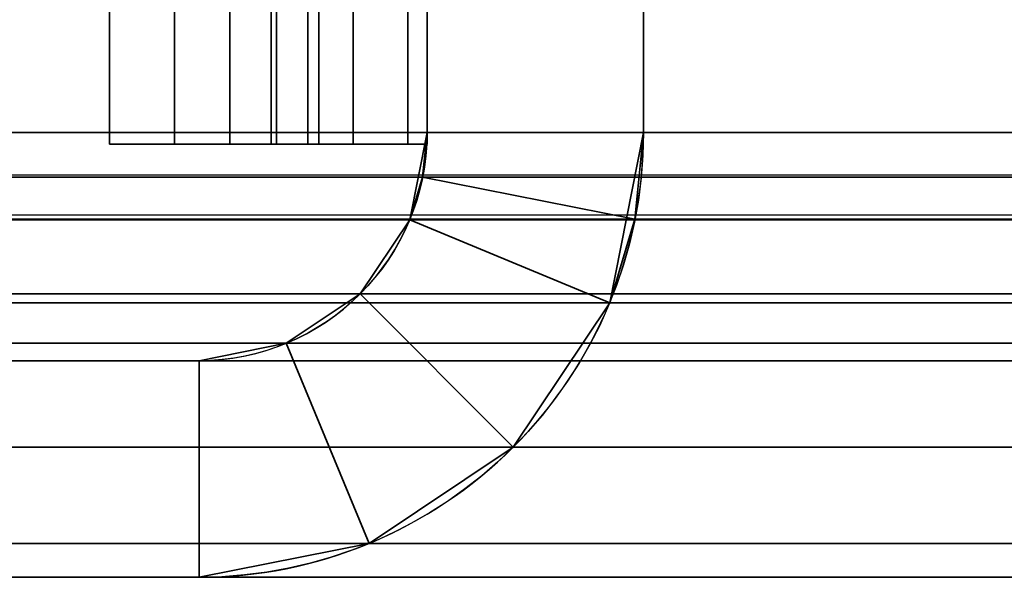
# Model space of a CAD drawing. Header units: millimetres. Extents: x -603 to 3703, y -120 to 193.
# Tile 278 of 656: x 1008 to 1015, y -50 to -46. Entities that reach past the tile are written whole.
import ezdxf

# ---------------------------------------------------------------- set-up
doc = ezdxf.new("R2010")
doc.units = ezdxf.units.MM
doc.layers.add('152', color=7, linetype='Continuous', true_color=0xffffff)

# ---------------------------------------------------------------- blocks, each defined once
blk = doc.blocks.new('UG_SURFACE_087')
at = {"layer": '152', "color": 252, "linetype": 'Continuous', "lineweight": 35}
for points in [[(1011, -46.92, 2022.5), (1011, 14.42, 2022.5), (1011, 14.42, -7), (1011, -46.92, -7)], [(1011, 14.42, 2022.5), (1011, -46.92, 2022.5), (1012.5, -46.92, 2020.9999), (1012.5, 14.42, 2020.9999)], [(1012.5, 14.42, -7), (1012.5, -46.92, -7), (1011, -46.92, -7), (1011, 14.42, -7)], [(1012.5, -46.92, 2020.9999), (1012.5, -46.92, -7), (1012.5, 14.42, -7), (1012.5, 14.42, 2020.9999)], [(1010.9696, -47.2282, 2022.5303), (1011, -46.92, -7), (1010.8798, -47.5246, -7)], [(1012.5, -46.92, -7), (1012.2656, -48.0987, -7), (1010.8798, -47.5246, -7), (1011, -46.92, -7)], [(1010.9696, -47.2282, 2022.5303), (1011, -46.92, 2022.5), (1011, -46.92, -7)], [(1011, -46.92, 2022.5), (1010.9696, -47.2282, 2022.5303), (1012.4408, -47.5209, 2021.0593), (1012.5, -46.92, 2020.9999)], [(1012.2656, -48.0987, -7), (1012.5, -46.92, -7), (1012.5, -46.92, 2020.9999)], [(1012.5, -46.92, 2020.9999), (1012.4408, -47.5209, 2021.0593), (1012.2656, -48.0987, -7)], [(1010.8798, -47.5246, -7), (1010.8798, -47.5246, 2022.6202), (1010.9696, -47.2282, 2022.5303)], [(1010.9696, -47.2282, 2022.5303), (1010.8798, -47.5246, 2022.6202), (1012.2656, -48.0987, 2021.2345), (1012.4408, -47.5209, 2021.0593)], [(1010.8798, -47.5246, 2022.6202), (1010.8798, -47.5246, -7), (1010.5373, -48.0372, -7), (1010.5373, -48.0372, 2022.9628)], [(1010.8798, -47.5246, 2022.6202), (1010.5373, -48.0372, 2022.9628), (1011.5979, -49.0979, 2021.9021), (1012.2656, -48.0987, 2021.2345)], [(1010.5373, -48.0372, -7), (1010.8798, -47.5246, -7), (1012.2656, -48.0987, -7), (1011.5979, -49.0979, -7)], [(1012.4408, -47.5209, 2021.0593), (1012.2656, -48.0987, 2021.2345), (1012.2656, -48.0987, -7)], [(1010.5373, -48.0372, 2022.9628), (1010.5373, -48.0372, -7), (1010.0247, -48.3797, -7), (1010.0247, -48.3797, 2023.4754)], [(1010.5987, -49.7655, 2022.9013), (1011.5979, -49.0979, 2021.9021), (1010.5373, -48.0372, 2022.9628), (1010.0247, -48.3797, 2023.4754)], [(1011.5979, -49.0979, -7), (1010.5987, -49.7655, -7), (1010.0247, -48.3797, -7), (1010.5373, -48.0372, -7)], [(1011.5979, -49.0979, 2021.9021), (1011.5979, -49.0979, -7), (1012.2656, -48.0987, -7), (1012.2656, -48.0987, 2021.2345)], [(1010.0247, -48.3797, 2023.4754), (1010.0247, -48.3797, -7), (1009.42, -48.5, -7), (1009.42, -48.5, 2024.08)], [(1009.42, -50, 2024.08), (1010.5987, -49.7655, 2022.9013), (1010.0247, -48.3797, 2023.4754), (1009.42, -48.5, 2024.08)], [(1009.42, -48.5, -7), (1010.0247, -48.3797, -7), (1010.5987, -49.7655, -7), (1009.42, -50, -7)], [(960.58, -48.5, 2072.9201), (1009.42, -48.5, 2024.08), (1009.42, -48.5, -7), (960.58, -48.5, -7)], [(960.58, -50, 2072.9201), (1009.42, -50, 2024.08), (1009.42, -48.5, 2024.08), (960.58, -48.5, 2072.9201)], [(960.58, -48.5, -7), (1009.42, -48.5, -7), (1009.42, -50, -7), (960.58, -50, -7)], [(1010.5987, -49.7655, 2022.9013), (1010.5987, -49.7655, -7), (1011.5979, -49.0979, -7), (1011.5979, -49.0979, 2021.9021)], [(1009.42, -50, 2024.08), (1009.42, -50, -7), (1010.5987, -49.7655, -7), (1010.5987, -49.7655, 2022.9013)], [(960.58, -50, 2072.9201), (960.58, -50, -7), (1009.42, -50, -7), (1009.42, -50, 2024.08)]]:
    blk.add_3dface(points, dxfattribs=at)
blk = doc.blocks.new('UG_SURFACE_088')
at = {"layer": '152', "color": 252, "linetype": 'Continuous', "lineweight": 35}
for points in [[(1011, -46.92, 2022.5), (1011, 14.42, 2022.5), (1011, 14.42, -7), (1011, -46.92, -7)], [(1011, 14.42, 2022.5), (1011, -46.92, 2022.5), (1012.5, -46.92, 2020.9999), (1012.5, 14.42, 2020.9999)], [(1012.5, 14.42, -7), (1012.5, -46.92, -7), (1011, -46.92, -7), (1011, 14.42, -7)], [(1012.5, -46.92, 2020.9999), (1012.5, -46.92, -7), (1012.5, 14.42, -7), (1012.5, 14.42, 2020.9999)], [(1010.9696, -47.2282, 2022.5303), (1011, -46.92, -7), (1010.8798, -47.5246, -7)], [(1012.5, -46.92, -7), (1012.2656, -48.0987, -7), (1010.8798, -47.5246, -7), (1011, -46.92, -7)], [(1010.9696, -47.2282, 2022.5303), (1011, -46.92, 2022.5), (1011, -46.92, -7)], [(1011, -46.92, 2022.5), (1010.9696, -47.2282, 2022.5303), (1012.4408, -47.5209, 2021.0593), (1012.5, -46.92, 2020.9999)], [(1012.2656, -48.0987, -7), (1012.5, -46.92, -7), (1012.5, -46.92, 2020.9999)], [(1012.5, -46.92, 2020.9999), (1012.4408, -47.5209, 2021.0593), (1012.2656, -48.0987, -7)], [(1010.8798, -47.5246, -7), (1010.8798, -47.5246, 2022.6202), (1010.9696, -47.2282, 2022.5303)], [(1010.9696, -47.2282, 2022.5303), (1010.8798, -47.5246, 2022.6202), (1012.2656, -48.0987, 2021.2345), (1012.4408, -47.5209, 2021.0593)], [(1010.8798, -47.5246, 2022.6202), (1010.8798, -47.5246, -7), (1010.5373, -48.0372, -7), (1010.5373, -48.0372, 2022.9628)], [(1010.8798, -47.5246, 2022.6202), (1010.5373, -48.0372, 2022.9628), (1011.5979, -49.0979, 2021.9021), (1012.2656, -48.0987, 2021.2345)], [(1010.5373, -48.0372, -7), (1010.8798, -47.5246, -7), (1012.2656, -48.0987, -7), (1011.5979, -49.0979, -7)], [(1012.4408, -47.5209, 2021.0593), (1012.2656, -48.0987, 2021.2345), (1012.2656, -48.0987, -7)], [(1010.5373, -48.0372, 2022.9628), (1010.5373, -48.0372, -7), (1010.0247, -48.3797, -7), (1010.0247, -48.3797, 2023.4754)], [(1010.5987, -49.7655, 2022.9013), (1011.5979, -49.0979, 2021.9021), (1010.5373, -48.0372, 2022.9628), (1010.0247, -48.3797, 2023.4754)], [(1011.5979, -49.0979, -7), (1010.5987, -49.7655, -7), (1010.0247, -48.3797, -7), (1010.5373, -48.0372, -7)], [(1011.5979, -49.0979, 2021.9021), (1011.5979, -49.0979, -7), (1012.2656, -48.0987, -7), (1012.2656, -48.0987, 2021.2345)], [(1010.0247, -48.3797, 2023.4754), (1010.0247, -48.3797, -7), (1009.42, -48.5, -7), (1009.42, -48.5, 2024.08)], [(1009.42, -50, 2024.08), (1010.5987, -49.7655, 2022.9013), (1010.0247, -48.3797, 2023.4754), (1009.42, -48.5, 2024.08)], [(1009.42, -48.5, -7), (1010.0247, -48.3797, -7), (1010.5987, -49.7655, -7), (1009.42, -50, -7)], [(960.58, -48.5, 2072.9201), (1009.42, -48.5, 2024.08), (1009.42, -48.5, -7), (960.58, -48.5, -7)], [(960.58, -50, 2072.9201), (1009.42, -50, 2024.08), (1009.42, -48.5, 2024.08), (960.58, -48.5, 2072.9201)], [(960.58, -48.5, -7), (1009.42, -48.5, -7), (1009.42, -50, -7), (960.58, -50, -7)], [(1010.5987, -49.7655, 2022.9013), (1010.5987, -49.7655, -7), (1011.5979, -49.0979, -7), (1011.5979, -49.0979, 2021.9021)], [(1009.42, -50, 2024.08), (1009.42, -50, -7), (1010.5987, -49.7655, -7), (1010.5987, -49.7655, 2022.9013)], [(960.58, -50, 2072.9201), (960.58, -50, -7), (1009.42, -50, -7), (1009.42, -50, 2024.08)]]:
    blk.add_3dface(points, dxfattribs=at)
blk = doc.blocks.new('UG_SURFACE_089')
at = {"layer": '152', "color": 252, "linetype": 'Continuous', "lineweight": 35}
for points in [[(1011, -46.92, 2022.5), (1989, -46.92, 2022.5), (1989, 14.42, 2022.5), (1011, 14.42, 2022.5)], [(1011, -46.92, 2022.5), (1011, 14.42, 2022.5), (1012.5, 14.42, 2020.9999), (1012.5, -46.92, 2020.9999)], [(1012.5, -46.92, 2020.9999), (1012.5, 14.42, 2020.9999), (1987.5, 14.42, 2020.9999), (1987.5, -46.92, 2020.9999)], [(957.5, -35, 2076), (957.5, -46.92, 2076), (2042.5, -46.92, 2076), (2042.5, -35, 2076)], [(959, -35, 2074.5001), (2040.9999, -35, 2074.5001), (2040.9999, -46.92, 2074.5001), (959, -46.92, 2074.5001)], [(2042.5, -46.92, 2076), (957.5, -46.92, 2076), (957.5592, -47.5209, 2075.9408)], [(2042.4409, -47.5209, 2075.9408), (2042.5, -46.92, 2076), (957.5592, -47.5209, 2075.9408)], [(959.0303, -47.2282, 2074.4696), (959, -46.92, 2074.5001), (2040.9999, -46.92, 2074.5001)], [(959.0303, -47.2282, 2074.4696), (2040.9999, -46.92, 2074.5001), (2040.9696, -47.2282, 2074.4696)], [(1989.0304, -47.2282, 2022.5303), (1011, -46.92, 2022.5), (1010.9696, -47.2282, 2022.5303)], [(1012.5, -46.92, 2020.9999), (1012.4408, -47.5209, 2021.0593), (1010.9696, -47.2282, 2022.5303), (1011, -46.92, 2022.5)], [(1989.0304, -47.2282, 2022.5303), (1989, -46.92, 2022.5), (1011, -46.92, 2022.5)], [(1012.4408, -47.5209, 2021.0593), (1987.5, -46.92, 2020.9999), (1987.5592, -47.5209, 2021.0593)], [(1012.4408, -47.5209, 2021.0593), (1012.5, -46.92, 2020.9999), (1987.5, -46.92, 2020.9999)], [(2040.9696, -47.2282, 2074.4696), (2040.8797, -47.5246, 2074.3797), (959.1203, -47.5246, 2074.3797), (959.0303, -47.2282, 2074.4696)], [(1010.9696, -47.2282, 2022.5303), (1010.8798, -47.5246, 2022.6202), (1989.1202, -47.5246, 2022.6202)], [(1012.4408, -47.5209, 2021.0593), (1012.2656, -48.0987, 2021.2345), (1010.8798, -47.5246, 2022.6202), (1010.9696, -47.2282, 2022.5303)], [(1010.9696, -47.2282, 2022.5303), (1989.1202, -47.5246, 2022.6202), (1989.0304, -47.2282, 2022.5303)], [(957.5592, -47.5209, 2075.9408), (957.7345, -48.0987, 2075.7656), (2042.2657, -48.0987, 2075.7656), (2042.4409, -47.5209, 2075.9408)], [(2040.5371, -48.0372, 2074.0373), (959.4628, -48.0372, 2074.0373), (959.1203, -47.5246, 2074.3797), (2040.8797, -47.5246, 2074.3797)], [(1989.1202, -47.5246, 2022.6202), (1010.8798, -47.5246, 2022.6202), (1010.5373, -48.0372, 2022.9628), (1989.4627, -48.0372, 2022.9628)], [(1012.2656, -48.0987, 2021.2345), (1011.5979, -49.0979, 2021.9021), (1010.5373, -48.0372, 2022.9628), (1010.8798, -47.5246, 2022.6202)], [(1987.5592, -47.5209, 2021.0593), (1012.2656, -48.0987, 2021.2345), (1012.4408, -47.5209, 2021.0593)], [(1987.5592, -47.5209, 2021.0593), (1987.7344, -48.0987, 2021.2345), (1012.2656, -48.0987, 2021.2345)], [(2042.2657, -48.0987, 2075.7656), (957.7345, -48.0987, 2075.7656), (958.4021, -49.0979, 2075.0978), (2041.5978, -49.0979, 2075.0978)], [(2040.0248, -48.3797, 2073.5247), (959.9754, -48.3797, 2073.5247), (959.4628, -48.0372, 2074.0373), (2040.5371, -48.0372, 2074.0373)], [(1989.4627, -48.0372, 2022.9628), (1010.5373, -48.0372, 2022.9628), (1010.0247, -48.3797, 2023.4754), (1989.9753, -48.3797, 2023.4754)], [(1010.0247, -48.3797, 2023.4754), (1010.5373, -48.0372, 2022.9628), (1011.5979, -49.0979, 2021.9021), (1010.5987, -49.7655, 2022.9013)], [(1988.4021, -49.0979, 2021.9021), (1011.5979, -49.0979, 2021.9021), (1012.2656, -48.0987, 2021.2345), (1987.7344, -48.0987, 2021.2345)], [(2039.4199, -48.5, 2072.9201), (960.58, -48.5, 2072.9201), (959.9754, -48.3797, 2073.5247), (2040.0248, -48.3797, 2073.5247)], [(1989.9753, -48.3797, 2023.4754), (1010.0247, -48.3797, 2023.4754), (1009.42, -48.5, 2024.08), (1990.58, -48.5, 2024.08)], [(1009.42, -48.5, 2024.08), (1010.0247, -48.3797, 2023.4754), (1010.5987, -49.7655, 2022.9013), (1009.42, -50, 2024.08)], [(960.58, -48.5, 2072.9201), (2039.4199, -48.5, 2072.9201), (1990.58, -48.5, 2024.08), (1009.42, -48.5, 2024.08)], [(1009.42, -50, 2024.08), (960.58, -50, 2072.9201), (960.58, -48.5, 2072.9201), (1009.42, -48.5, 2024.08)], [(2041.5978, -49.0979, 2075.0978), (958.4021, -49.0979, 2075.0978), (959.4013, -49.7655, 2074.0986), (2040.5986, -49.7655, 2074.0986)], [(1989.4013, -49.7655, 2022.9013), (1010.5987, -49.7655, 2022.9013), (1011.5979, -49.0979, 2021.9021), (1988.4021, -49.0979, 2021.9021)], [(2040.5986, -49.7655, 2074.0986), (959.4013, -49.7655, 2074.0986), (960.58, -50, 2072.9201), (2039.4199, -50, 2072.9201)], [(1990.58, -50, 2024.08), (1009.42, -50, 2024.08), (1010.5987, -49.7655, 2022.9013), (1989.4013, -49.7655, 2022.9013)], [(960.58, -50, 2072.9201), (1009.42, -50, 2024.08), (1990.58, -50, 2024.08), (2039.4199, -50, 2072.9201)]]:
    blk.add_3dface(points, dxfattribs=at)
blk = doc.blocks.new('UG_SURFACE_091')
at = {"layer": '152', "color": 252, "linetype": 'Continuous', "lineweight": 35}
for points in [[(1010.25, -19.7109, 1006.1272), (1010.25, -19.658, 1005.6237), (1010.25, -40.4485, 996), (1010.25, -47, 1014.0001)], [(1010.25, -19.7109, 1006.1272), (1010.25, -47, 1014.0001), (1010.25, -47, 1014.25), (1010.25, -45.3736, 1014.5735)], [(1011, -20.3733, 1005.3914), (1011, -20.4589, 1006.2059), (1011, -47, 1014.0001), (1011, -40.4485, 996)], [(1011, -45.3736, 1014.5735), (1011, -47, 1014.25), (1011, -47, 1014.0001), (1011, -20.4589, 1006.2059)], [(1011, -47, 1014.0001), (1010.25, -47, 1014.0001), (1010.25, -40.4485, 996), (1011, -40.4485, 996)], [(1010.25, -47, 1165.75), (1010.25, -45.3736, 1165.4265), (1010.1739, -45.52, 1165.0729), (1010.1739, -47, 1165.3674)], [(1010.25, -45.3736, 1014.5735), (1010.25, -47, 1014.25), (1010.1739, -47, 1014.6327), (1010.1739, -45.52, 1014.927)], [(1010.25, -45.3736, 1165.4265), (1010.25, -47, 1165.75), (1010.25, -47, 1166), (1010.25, -45.7122, 1169.5381)], [(1010.8668, -47, 1165.0803), (1010.8668, -45.6299, 1164.8078), (1011, -45.3736, 1165.4265), (1011, -47, 1165.75)], [(1010.8668, -45.6299, 1015.1923), (1010.8668, -47, 1014.9196), (1011, -47, 1014.25), (1011, -45.3736, 1014.5735)], [(1011, -45.8491, 1169.1622), (1011, -47, 1166), (1011, -47, 1165.75), (1011, -45.3736, 1165.4265)], [(1010.1739, -47, 1165.3674), (1010.1739, -45.52, 1165.0729), (1009.9571, -45.6442, 1164.7732), (1009.9571, -47, 1165.0429)], [(1010.1739, -45.52, 1014.927), (1010.1739, -47, 1014.6327), (1009.9571, -47, 1014.9571), (1009.9571, -45.6442, 1015.2268)], [(1010.4874, -47, 1164.5125), (1010.4874, -45.8471, 1164.2833), (1010.8668, -45.6299, 1164.8078), (1010.8668, -47, 1165.0803)], [(1010.4874, -45.8471, 1015.7168), (1010.4874, -47, 1015.4874), (1010.8668, -47, 1014.9196), (1010.8668, -45.6299, 1015.1923)], [(1009.9571, -47, 1165.0429), (1009.9571, -45.6442, 1164.7732), (1009.6327, -45.7271, 1164.573), (1009.6327, -47, 1164.8262)], [(1009.9571, -45.6442, 1015.2268), (1009.9571, -47, 1014.9571), (1009.6327, -47, 1015.1739), (1009.6327, -45.7271, 1015.4271)], [(1009.25, -47, 1015.25), (1008.8, -47, 1015.25), (1008.8, -45.7563, 1015.4974), (1009.25, -45.7563, 1015.4974)], [(1009.25, -45.7563, 1164.5026), (1008.8, -45.7563, 1164.5026), (1008.8, -47, 1164.75), (1009.25, -47, 1164.75)], [(1008.8, -45.7563, 1015.4974), (1008.8, -47, 1015.25), (1008.8, -47, 1016), (1008.8, -46.0433, 1016.1903)], [(1008.8, -46.0433, 1163.8097), (1008.8, -47, 1164), (1008.8, -47, 1164.75), (1008.8, -45.7563, 1164.5026)], [(1009.6327, -47, 1164.8262), (1009.6327, -45.7271, 1164.573), (1009.25, -45.7563, 1164.5026), (1009.25, -47, 1164.75)], [(1009.6327, -45.7271, 1015.4271), (1009.6327, -47, 1015.1739), (1009.25, -47, 1015.25), (1009.25, -45.7563, 1015.4974)], [(1010.25, -45.7122, 1169.5381), (1010.25, -47, 1166), (1011, -47, 1166), (1011, -45.8491, 1169.1622)], [(1009.9196, -47, 1164.1332), (1009.9196, -45.9923, 1163.9328), (1010.4874, -45.8471, 1164.2833), (1010.4874, -47, 1164.5125)], [(1009.9196, -45.9923, 1016.0673), (1009.9196, -47, 1015.8668), (1010.4874, -47, 1015.4874), (1010.4874, -45.8471, 1015.7168)], [(1009.25, -46.0433, 1016.1903), (1008.8, -46.0433, 1016.1903), (1008.8, -47, 1016), (1009.25, -47, 1016)], [(1009.25, -47, 1164), (1008.8, -47, 1164), (1008.8, -46.0433, 1163.8097), (1009.25, -46.0433, 1163.8097)], [(1009.25, -47, 1164), (1009.25, -46.0433, 1163.8097), (1009.9196, -45.9923, 1163.9328), (1009.9196, -47, 1164.1332)], [(1009.25, -46.0433, 1016.1903), (1009.25, -47, 1016), (1009.9196, -47, 1015.8668), (1009.9196, -45.9923, 1016.0673)], [(1009.25, -47, 1016), (1008.8, -47, 1016), (1008.8, -47, 1015.25), (1009.25, -47, 1015.25)], [(1009.25, -47, 1164.75), (1008.8, -47, 1164.75), (1008.8, -47, 1164), (1009.25, -47, 1164)], [(1009.25, -47, 1015.25), (1009.6327, -47, 1015.1739), (1009.9196, -47, 1015.8668), (1009.25, -47, 1016)], [(1009.25, -47, 1164), (1009.9196, -47, 1164.1332), (1009.6327, -47, 1164.8262), (1009.25, -47, 1164.75)], [(1009.6327, -47, 1015.1739), (1009.9571, -47, 1014.9571), (1010.4874, -47, 1015.4874), (1009.9196, -47, 1015.8668)], [(1009.9571, -47, 1165.0429), (1009.6327, -47, 1164.8262), (1009.9196, -47, 1164.1332), (1010.4874, -47, 1164.5125)], [(1010.8668, -47, 1014.9196), (1010.4874, -47, 1015.4874), (1009.9571, -47, 1014.9571), (1010.1739, -47, 1014.6327)], [(1010.4874, -47, 1164.5125), (1010.8668, -47, 1165.0803), (1010.1739, -47, 1165.3674), (1009.9571, -47, 1165.0429)], [(1011, -47, 1014.25), (1010.8668, -47, 1014.9196), (1010.1739, -47, 1014.6327), (1010.25, -47, 1014.25)], [(1010.25, -47, 1165.75), (1010.1739, -47, 1165.3674), (1010.8668, -47, 1165.0803), (1011, -47, 1165.75)], [(1010.25, -47, 1014.25), (1010.25, -47, 1014.0001), (1011, -47, 1014.0001), (1011, -47, 1014.25)], [(1011, -47, 1165.75), (1011, -47, 1166), (1010.25, -47, 1166), (1010.25, -47, 1165.75)]]:
    blk.add_3dface(points, dxfattribs=at)
blk = doc.blocks.new('UG_SURFACE_095')
at = {"layer": '152', "color": 252, "linetype": 'Continuous', "lineweight": 35}
for points in [[(1010.25, -19.7109, 1006.1272), (1010.25, -19.658, 1005.6237), (1010.25, -40.4485, 996), (1010.25, -47, 1014.0001)], [(1010.25, -19.7109, 1006.1272), (1010.25, -47, 1014.0001), (1010.25, -47, 1014.25), (1010.25, -45.3736, 1014.5735)], [(1011, -20.3733, 1005.3914), (1011, -20.4589, 1006.2059), (1011, -47, 1014.0001), (1011, -40.4485, 996)], [(1011, -45.3736, 1014.5735), (1011, -47, 1014.25), (1011, -47, 1014.0001), (1011, -20.4589, 1006.2059)], [(1011, -47, 1014.0001), (1010.25, -47, 1014.0001), (1010.25, -40.4485, 996), (1011, -40.4485, 996)], [(1010.25, -47, 1165.75), (1010.25, -45.3736, 1165.4265), (1010.1739, -45.52, 1165.0729), (1010.1739, -47, 1165.3674)], [(1010.25, -45.3736, 1014.5735), (1010.25, -47, 1014.25), (1010.1739, -47, 1014.6327), (1010.1739, -45.52, 1014.927)], [(1010.25, -45.3736, 1165.4265), (1010.25, -47, 1165.75), (1010.25, -47, 1166), (1010.25, -45.7122, 1169.5381)], [(1010.8668, -47, 1165.0803), (1010.8668, -45.6299, 1164.8078), (1011, -45.3736, 1165.4265), (1011, -47, 1165.75)], [(1010.8668, -45.6299, 1015.1923), (1010.8668, -47, 1014.9196), (1011, -47, 1014.25), (1011, -45.3736, 1014.5735)], [(1011, -45.8491, 1169.1622), (1011, -47, 1166), (1011, -47, 1165.75), (1011, -45.3736, 1165.4265)], [(1010.1739, -47, 1165.3674), (1010.1739, -45.52, 1165.0729), (1009.9571, -45.6442, 1164.7732), (1009.9571, -47, 1165.0429)], [(1010.1739, -45.52, 1014.927), (1010.1739, -47, 1014.6327), (1009.9571, -47, 1014.9571), (1009.9571, -45.6442, 1015.2268)], [(1010.4874, -47, 1164.5125), (1010.4874, -45.8471, 1164.2833), (1010.8668, -45.6299, 1164.8078), (1010.8668, -47, 1165.0803)], [(1010.4874, -45.8471, 1015.7168), (1010.4874, -47, 1015.4874), (1010.8668, -47, 1014.9196), (1010.8668, -45.6299, 1015.1923)], [(1009.9571, -47, 1165.0429), (1009.9571, -45.6442, 1164.7732), (1009.6327, -45.7271, 1164.573), (1009.6327, -47, 1164.8262)], [(1009.9571, -45.6442, 1015.2268), (1009.9571, -47, 1014.9571), (1009.6327, -47, 1015.1739), (1009.6327, -45.7271, 1015.4271)], [(1009.25, -47, 1015.25), (1008.8, -47, 1015.25), (1008.8, -45.7563, 1015.4974), (1009.25, -45.7563, 1015.4974)], [(1009.25, -45.7563, 1164.5026), (1008.8, -45.7563, 1164.5026), (1008.8, -47, 1164.75), (1009.25, -47, 1164.75)], [(1008.8, -45.7563, 1015.4974), (1008.8, -47, 1015.25), (1008.8, -47, 1016), (1008.8, -46.0433, 1016.1903)], [(1008.8, -46.0433, 1163.8097), (1008.8, -47, 1164), (1008.8, -47, 1164.75), (1008.8, -45.7563, 1164.5026)], [(1009.6327, -47, 1164.8262), (1009.6327, -45.7271, 1164.573), (1009.25, -45.7563, 1164.5026), (1009.25, -47, 1164.75)], [(1009.6327, -45.7271, 1015.4271), (1009.6327, -47, 1015.1739), (1009.25, -47, 1015.25), (1009.25, -45.7563, 1015.4974)], [(1010.25, -45.7122, 1169.5381), (1010.25, -47, 1166), (1011, -47, 1166), (1011, -45.8491, 1169.1622)], [(1009.9196, -47, 1164.1332), (1009.9196, -45.9923, 1163.9328), (1010.4874, -45.8471, 1164.2833), (1010.4874, -47, 1164.5125)], [(1009.9196, -45.9923, 1016.0673), (1009.9196, -47, 1015.8668), (1010.4874, -47, 1015.4874), (1010.4874, -45.8471, 1015.7168)], [(1009.25, -46.0433, 1016.1903), (1008.8, -46.0433, 1016.1903), (1008.8, -47, 1016), (1009.25, -47, 1016)], [(1009.25, -47, 1164), (1008.8, -47, 1164), (1008.8, -46.0433, 1163.8097), (1009.25, -46.0433, 1163.8097)], [(1009.25, -47, 1164), (1009.25, -46.0433, 1163.8097), (1009.9196, -45.9923, 1163.9328), (1009.9196, -47, 1164.1332)], [(1009.25, -46.0433, 1016.1903), (1009.25, -47, 1016), (1009.9196, -47, 1015.8668), (1009.9196, -45.9923, 1016.0673)], [(1009.25, -47, 1016), (1008.8, -47, 1016), (1008.8, -47, 1015.25), (1009.25, -47, 1015.25)], [(1009.25, -47, 1164.75), (1008.8, -47, 1164.75), (1008.8, -47, 1164), (1009.25, -47, 1164)], [(1009.25, -47, 1015.25), (1009.6327, -47, 1015.1739), (1009.9196, -47, 1015.8668), (1009.25, -47, 1016)], [(1009.25, -47, 1164), (1009.9196, -47, 1164.1332), (1009.6327, -47, 1164.8262), (1009.25, -47, 1164.75)], [(1009.6327, -47, 1015.1739), (1009.9571, -47, 1014.9571), (1010.4874, -47, 1015.4874), (1009.9196, -47, 1015.8668)], [(1009.9571, -47, 1165.0429), (1009.6327, -47, 1164.8262), (1009.9196, -47, 1164.1332), (1010.4874, -47, 1164.5125)], [(1010.8668, -47, 1014.9196), (1010.4874, -47, 1015.4874), (1009.9571, -47, 1014.9571), (1010.1739, -47, 1014.6327)], [(1010.4874, -47, 1164.5125), (1010.8668, -47, 1165.0803), (1010.1739, -47, 1165.3674), (1009.9571, -47, 1165.0429)], [(1011, -47, 1014.25), (1010.8668, -47, 1014.9196), (1010.1739, -47, 1014.6327), (1010.25, -47, 1014.25)], [(1010.25, -47, 1165.75), (1010.1739, -47, 1165.3674), (1010.8668, -47, 1165.0803), (1011, -47, 1165.75)], [(1010.25, -47, 1014.25), (1010.25, -47, 1014.0001), (1011, -47, 1014.0001), (1011, -47, 1014.25)], [(1011, -47, 1165.75), (1011, -47, 1166), (1010.25, -47, 1166), (1010.25, -47, 1165.75)]]:
    blk.add_3dface(points, dxfattribs=at)

msp = doc.modelspace()

# ---------------------------------------------------------------- linework, layer by layer
at = {"layer": '152', "color": 252, "linetype": 'Continuous', "lineweight": -3, "true_color": 0x939598}
for p, q in [((1011, 14.42, -7), (1011, -46.92, -7)), ((1011, 14.42, -7), (1011, -46.92, -7)), ((1011, -46.92, 2022.5), (1011, 14.42, 2022.5)), ((1011, -46.92, 2022.5), (1011, 14.42, 2022.5)), ((1011, -46.92, 2022.5), (1011, 14.42, 2022.5)), ((1012.5, -46.92, 2021), (1012.5, 14.42, 2021)), ((1012.5, 14.42, -7), (1012.5, -46.92, -7)), ((1012.5, -46.92, 2021), (1012.5, 14.42, 2021)), ((1012.5, 14.42, -7), (1012.5, -46.92, -7)), ((1012.5, -46.92, 2021), (1012.5, 14.42, 2021)), ((1010.25, -47, 1014), (1010.25, -40.4485, 996)), ((1010.25, -40.4485, 1184), (1010.25, -47, 1166)), ((1010.25, -47, 1014), (1010.25, -40.4485, 996)), ((1010.25, -40.4485, 1184), (1010.25, -47, 1166)), ((1011, -40.4485, 1184), (1011, -47, 1166)), ((1011, -47, 1014), (1011, -40.4485, 996)), ((1011, -47, 1014), (1011, -40.4485, 996)), ((1011, -40.4485, 1184), (1011, -47, 1166)), ((2042.5, -46.92, 2076), (957.5, -46.92, 2076)), ((2041, -46.92, 2074.5), (959, -46.92, 2074.5)), ((1989, -46.92, 2022.5), (1011, -46.92, 2022.5)), ((1011, -46.92, 2022.5), (1011, -46.92, -7)), ((1011, -46.92, 2022.5), (1011, -46.92, -7)), ((1012.5, -46.92, 2021), (1012.5, -46.92, -7)), ((1012.5, -46.92, 2021), (1012.5, -46.92, -7)), ((1987.5, -46.92, 2021), (1012.5, -46.92, 2021)), ((1008.8, -47, 1016), (1008.8, -47, 1015.25)), ((1008.8, -47, 1164.75), (1009.25, -47, 1164.75)), ((1008.8, -47, 1016), (1009.25, -47, 1016)), ((1008.8, -47, 1015.25), (1009.25, -47, 1015.25)), ((1008.8, -47, 1164), (1009.25, -47, 1164)), ((1008.8, -47, 1164), (1008.8, -47, 1164.75)), ((1008.8, -47, 1164), (1008.8, -47, 1164.75)), ((1008.8, -47, 1016), (1009.25, -47, 1016)), ((1008.8, -47, 1016), (1008.8, -47, 1015.25)), ((1008.8, -47, 1164.75), (1009.25, -47, 1164.75)), ((1008.8, -47, 1015.25), (1009.25, -47, 1015.25)), ((1008.8, -47, 1164), (1009.25, -47, 1164)), ((1010.25, -47, 1014), (1011, -47, 1014)), ((1010.25, -47, 1166), (1010.25, -47, 1165.75)), ((1010.25, -47, 1166), (1011, -47, 1166)), ((1010.25, -47, 1014.25), (1010.25, -47, 1014)), ((1010.25, -47, 1166), (1011, -47, 1166)), ((1010.25, -47, 1014), (1011, -47, 1014)), ((1010.25, -47, 1014.25), (1010.25, -47, 1014)), ((1010.25, -47, 1166), (1010.25, -47, 1165.75)), ((1011, -47, 1166), (1011, -47, 1165.75)), ((1011, -47, 1014.25), (1011, -47, 1014)), ((1011, -47, 1014.25), (1011, -47, 1014)), ((1011, -47, 1166), (1011, -47, 1165.75)), ((2039.42, -48.5, 2072.92), (960.58, -48.5, 2072.92)), ((960.58, -48.5, 2072.92), (1009.42, -48.5, 2024.08)), ((1009.42, -48.5, -7), (960.58, -48.5, -7)), ((960.58, -48.5, 2072.92), (1009.42, -48.5, 2024.08)), ((1009.42, -48.5, -7), (960.58, -48.5, -7)), ((960.58, -48.5, 2072.92), (1009.42, -48.5, 2024.08)), ((1009.42, -48.5, 2024.08), (1009.42, -48.5, -7)), ((1009.42, -48.5, 2024.08), (1009.42, -48.5, -7)), ((1990.58, -48.5, 2024.08), (1009.42, -48.5, 2024.08)), ((2039.42, -50, 2072.92), (960.58, -50, 2072.92)), ((1009.42, -50, -7), (960.58, -50, -7)), ((1009.42, -50, -7), (960.58, -50, -7)), ((960.58, -50, 2072.92), (1009.42, -50, 2024.08)), ((960.58, -50, 2072.92), (1009.42, -50, 2024.08)), ((960.58, -50, 2072.92), (1009.42, -50, 2024.08)), ((1990.58, -50, 2024.08), (1009.42, -50, 2024.08)), ((1009.42, -50, 2024.08), (1009.42, -50, -7)), ((1009.42, -50, 2024.08), (1009.42, -50, -7))]:
    msp.add_line(p, q, dxfattribs=at)
at = {"layer": '152', "color": 252, "linetype": 'Continuous', "lineweight": -3, "true_color": 0x939598, "extrusion": (1, 0, 0)}
for centre, radius, start, end in [((-47, 1018.5, 1010.25), 4.25, 270, 0), ((-47, 1161.5, 1010.25), 4.25, 0, 90), ((-47, 1018.5, 1010.25), 4.25, 270, 0), ((-47, 1161.5, 1010.25), 4.25, 0, 90), ((-47, 1161.5, 1009.25), 2.5, 0, 90), ((-47, 1018.5, 1009.25), 2.5, 270, 0), ((-47, 1161.5, 1009.25), 2.5, 0, 90), ((-47, 1018.5, 1009.25), 2.5, 270, 0)]:
    msp.add_arc(centre, radius, start, end, dxfattribs=at)
at = {"layer": '152', "color": 252, "linetype": 'Continuous', "lineweight": -3, "true_color": 0x939598, "extrusion": (-1, 0, 0)}
for centre, radius, start, end in [((47, 1161.5, -1011), 4.25, 90, 180), ((47, 1018.5, -1011), 4.25, 180, 270), ((47, 1018.5, -1011), 4.25, 180, 270), ((47, 1161.5, -1011), 4.25, 90, 180), ((47, 1018.5, -1008.8), 3.25, 180, 270), ((47, 1161.5, -1008.8), 3.25, 90, 180), ((47, 1161.5, -1008.8), 3.25, 90, 180), ((47, 1018.5, -1008.8), 3.25, 180, 270), ((47, 1018.5, -1009.25), 3.25, 180, 270), ((47, 1161.5, -1009.25), 3.25, 90, 180), ((47, 1161.5, -1009.25), 3.25, 90, 180), ((47, 1018.5, -1009.25), 3.25, 180, 270), ((47, 1161.5, -1008.8), 2.5, 90, 180), ((47, 1018.5, -1008.8), 2.5, 180, 270), ((47, 1018.5, -1008.8), 2.5, 180, 270), ((47, 1161.5, -1008.8), 2.5, 90, 180)]:
    msp.add_arc(centre, radius, start, end, dxfattribs=at)
at = {"layer": '152', "color": 252, "linetype": 'Continuous', "lineweight": -3, "true_color": 0x939598, "extrusion": (0, 0, -1)}
for radius in [1.58, 3.08, 3.08, 1.58]:
    msp.add_arc((-1009.42, -46.92, 7), radius, 180, 270, dxfattribs=at)
at = {"layer": '152', "color": 252, "linetype": 'Continuous', "lineweight": -3, "true_color": 0x939598, "extrusion": (0, -1, 0)}
for centre, start, end in [((1009.25, 1165.75, 47), 270, 0), ((1009.25, 1014.25, 47), 0, 90), ((1009.25, 1014.25, 47), 0, 90), ((1009.25, 1165.75, 47), 270, 0)]:
    msp.add_arc(centre, 1.75, start, end, dxfattribs=at)
at = {"layer": '152', "color": 252, "linetype": 'Continuous', "lineweight": -3, "true_color": 0x939598, "extrusion": (0, 1, 0)}
for centre, start, end in [((-1009.25, 1165.75, -47), 180, 270), ((-1009.25, 1014.25, -47), 90, 180), ((-1009.25, 1165.75, -47), 180, 270), ((-1009.25, 1014.25, -47), 90, 180)]:
    msp.add_arc(centre, 1, start, end, dxfattribs=at)
at = {"layer": '152', "color": 252, "linetype": 'Continuous', "lineweight": -3, "true_color": 0x939598, "extrusion": (0.707107, 6.12323e-17, 0.707107)}
for major_axis in [(-1.58, 0, 1.58), (-3.08, 0, 3.08), (-3.08, 0, 3.08), (-1.58, 0, 1.58), (-3.08, 0, 3.08), (-1.58, 0, 1.58)]:
    msp.add_ellipse((1009.42, -46.92, 2024.08), major_axis=major_axis, ratio=0.707107, start_param=1.570796, end_param=3.141593, dxfattribs=at)

# ---------------------------------------------------------------- block references
at = {"layer": '152', "color": 252, "linetype": 'Continuous', "lineweight": -3, "true_color": 0x939598}
for name in ['UG_SURFACE_087', 'UG_SURFACE_088', 'UG_SURFACE_089', 'UG_SURFACE_091', 'UG_SURFACE_095']:
    msp.add_blockref(name, (0, 0), dxfattribs=at)

doc.saveas('drawing.dxf')
